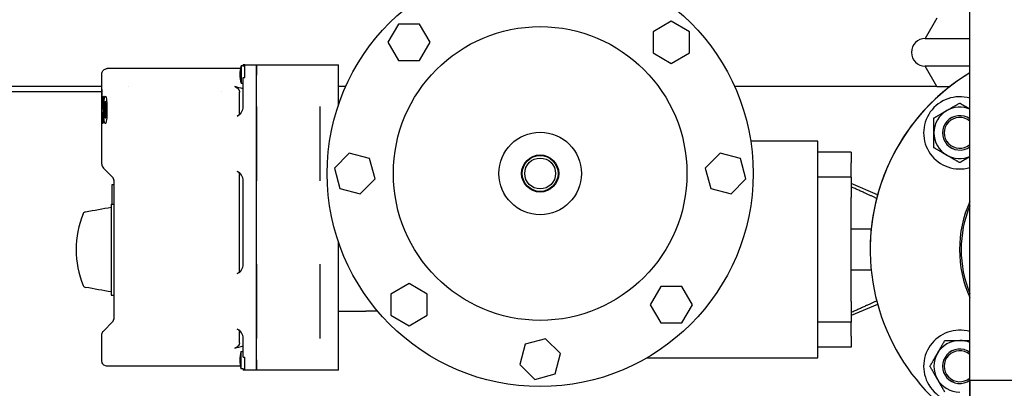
# Model space of a CAD drawing. Header units: inches. Extents: x 5 to 1128, y -85 to 748.
# Tile 310 of 656: x 346 to 364, y 591 to 598. Entities that reach past the tile are written whole.
import ezdxf

# ---------------------------------------------------------------- set-up
doc = ezdxf.new("R2010")
doc.units = ezdxf.units.IN
doc.header["$LTSCALE"] = 32
doc.header["$MEASUREMENT"] = 0
doc.layers.add('Dimension (ANSI)', color=7, linetype='Continuous', lineweight=25)
doc.layers.add('Visible (ANSI)', color=7, linetype='Continuous', lineweight=30)
doc.styles.add('Note Text (ANSI)', font='tahoma.ttf')
doc.dimstyles.new('SB Fraction-16 (ANSI)', dxfattribs={"dimscale": 32, "dimtxt": 0.125, "dimasz": 0.098425, "dimexe": 0.125, "dimexo": 0.0625, "dimgap": 0.031496, "dimtad": 0, "dimtih": 1, "dimtoh": 1, "dimdec": 4, "dimrnd": 1e-08, "dimzin": 0, "dimdsep": 46, "dimlunit": 5, "dimtxsty": 'Note Text (ANSI)', "dimcen": 0.09, "dimdle": 0.393701, "dimclrd": 256, "dimclre": 256, "dimclrt": 256, "dimadec": 0, "dimazin": 3, "dimtfac": 0.96, "dimtofl": 0, "dimtmove": 0, "dimatfit": 3, "dimfxl": 1, "dimfrac": 2, "dimtolj": 1, "dimtzin": 12, "dimlwd": -1, "dimlwe": -1, "dimarcsym": 0})

# ---------------------------------------------------------------- blocks, each defined once
blk = doc.blocks.new('*D19')
at = {"layer": 'Defpoints', "color": 0, "transparency": 16777216}
for p in [(455.781, 700.44), (292.001, 552.44), (455.781, 552.44)]:
    blk.add_point(p, dxfattribs=at)
at = {"layer": 'Dimension (ANSI)', "transparency": 16777216}
for p, q in [((453.781, 700.44), (288.001, 700.44)), ((292.001, 697.29), (292.001, 636.039)), ((292.001, 555.589), (292.001, 629.841)), ((453.781, 552.44), (288.001, 552.44))]:
    blk.add_line(p, q, dxfattribs=at)
for points in [[(291.476, 697.29), (292.526, 697.29), (292.001, 700.44)], [(291.476, 555.589), (292.526, 555.589), (292.001, 552.44)]]:
    blk.add_solid(points, dxfattribs=at)
at = {"layer": 'Dimension (ANSI)', "transparency": 16777216, "insert": (287.899, 635.031), "char_height": 4, "attachment_point": 1, "style": 'Note Text (ANSI)'}
blk.add_mtext('\\A1;148', dxfattribs=at)

msp = doc.modelspace()

# ---------------------------------------------------------------- linework, layer by layer
at = {"layer": 'Visible (ANSI)'}
for p, q in [((363.46813, 590.93978), (363.46813, 612.31478)), ((353.07663, 597.78978), (352.88495, 597.45778)), ((353.45999, 597.78978), (353.07663, 597.78978)), ((353.65167, 597.45778), (353.45999, 597.78978)), ((358.03831, 597.84114), (357.70631, 597.64946)), ((358.37031, 597.64946), (358.03831, 597.84114)), ((362.86925, 597.89478), (362.65563, 597.52478)), ((357.70631, 597.64946), (357.70631, 597.2661)), ((358.37031, 597.2661), (358.37031, 597.64946)), ((352.88495, 597.45778), (353.07663, 597.12578)), ((353.45999, 597.12578), (353.65167, 597.45778)), ((362.65563, 597.52478), (363.46813, 597.52478)), ((357.70631, 597.2661), (358.03831, 597.07442)), ((358.03831, 597.07442), (358.37031, 597.2661)), ((353.07663, 597.12578), (353.45999, 597.12578)), ((350.20049, 596.97983), (347.78062, 596.97983)), ((350.21361, 597.02699), (350.21361, 596.71267)), ((350.24732, 597.02699), (350.21361, 597.02699)), ((350.24732, 597.02699), (350.24732, 597.02983)), ((350.24732, 597.02983), (350.28361, 597.02983)), ((350.28361, 597.04983), (350.25361, 597.04983)), ((350.25361, 597.02983), (350.25361, 597.04983)), ((350.28361, 597.04983), (350.49361, 597.04983)), ((350.28361, 596.86233), (350.28361, 597.04983)), ((350.49361, 596.86233), (350.49361, 597.04983)), ((350.49361, 597.04983), (351.98361, 597.04983)), ((350.49361, 597.04983), (350.49361, 596.86233)), ((351.98361, 596.86233), (351.98361, 597.04983)), ((363.46813, 597.02478), (362.65563, 597.02478)), ((362.86925, 596.65478), (362.65563, 597.02478)), ((347.68062, 596.4634), (347.68062, 596.87982)), ((350.21361, 596.71267), (350.24732, 596.71267)), ((350.24732, 596.70983), (350.24732, 596.71267)), ((350.24732, 596.70983), (350.25361, 596.70983)), ((350.25361, 596.81733), (350.28361, 596.81733)), ((350.25361, 596.60983), (350.25361, 596.81733)), ((350.28361, 596.81733), (350.28361, 596.86233)), ((350.49361, 596.28844), (350.49361, 596.86233)), ((350.49361, 596.28844), (350.49361, 596.86233)), ((351.98361, 596.31266), (351.98361, 596.86233)), ((344.40563, 596.56478), (347.68062, 596.56478)), ((347.68062, 596.65478), (344.69201, 596.65478)), ((347.68062, 596.4634), (347.68062, 596.59789)), ((347.68186, 596.59789), (347.68062, 596.59789)), ((347.68186, 596.59789), (347.68186, 596.4634)), ((348.16911, 596.65478), (348.16911, 596.65478)), ((349.85619, 596.56478), (349.85621, 596.56478)), ((350.18361, 596.1749), (350.18361, 596.55244)), ((350.25361, 596.28844), (350.25361, 596.60983)), ((352.11759, 596.65478), (351.98361, 596.65478)), ((362.86925, 596.65478), (359.18902, 596.65478)), ((362.86925, 596.65478), (363.10971, 596.65478)), ((347.68062, 596.4634), (347.68062, 596.4634)), ((347.68186, 596.4634), (347.68062, 596.4634)), ((347.68062, 596.13928), (347.68062, 596.36055)), ((347.68062, 596.36055), (347.68062, 596.36055)), ((347.68186, 596.36055), (347.68062, 596.36055)), ((347.68062, 595.24125), (347.68062, 596.36055)), ((347.68078, 596.36055), (347.68078, 596.4634)), ((347.68512, 596.4634), (347.68186, 596.4634)), ((347.68186, 596.36055), (347.68512, 596.36055)), ((347.68186, 596.36055), (347.68186, 596.19256)), ((347.68512, 596.4634), (347.68512, 596.36055)), ((347.71005, 596.37637), (347.69844, 596.37637)), ((347.71005, 596.44622), (347.71005, 596.3289)), ((347.76952, 596.37637), (347.74295, 596.37637)), ((347.69407, 596.32062), (347.68694, 596.32062)), ((347.71158, 596.1797), (347.69206, 596.1797)), ((347.7091, 596.3289), (347.71005, 596.3289)), ((347.73276, 596.22977), (347.71781, 596.22977)), ((347.77175, 596.3446), (347.75084, 596.3446)), ((347.77462, 596.2289), (347.75406, 596.2289)), ((350.49361, 596.10446), (350.49361, 596.28844)), ((350.49361, 596.28844), (350.49361, 596.10446)), ((351.65361, 594.93922), (351.65361, 596.28844)), ((347.68512, 596.08365), (347.68325, 596.08365)), ((347.68512, 596.09947), (347.68475, 596.09947)), ((347.68512, 596.09947), (347.68512, 595.9944)), ((347.68694, 596.01764), (347.68694, 596.13903)), ((347.68742, 596.13903), (347.68694, 596.13903)), ((347.7061, 596.01764), (347.68694, 596.01764)), ((347.71088, 596.08365), (347.69564, 596.08365)), ((347.71178, 596.12086), (347.70062, 596.12086)), ((347.76951, 596.08365), (347.74309, 596.08365)), ((347.7717, 596.11418), (347.75075, 596.11418)), ((350.49361, 595.1232), (350.49361, 596.10446)), ((350.49361, 596.10446), (350.49361, 595.1232)), ((360.70091, 595.65828), (359.4823, 595.65828)), ((360.70091, 591.72128), (360.70091, 595.65828)), ((361.31114, 595.46143), (360.70091, 595.46143)), ((361.31114, 595.46143), (361.31114, 595.26458)), ((352.18119, 595.44308), (351.91011, 595.172)), ((352.55149, 595.34386), (352.18119, 595.44308)), ((352.65071, 594.97356), (352.55149, 595.34386)), ((358.92699, 595.44308), (358.65591, 595.172)), ((359.29728, 595.34386), (358.92699, 595.44308)), ((359.39651, 594.97356), (359.29728, 595.34386)), ((347.70991, 595.17054), (347.87432, 595.00613)), ((350.49361, 594.93922), (350.49361, 595.1232)), ((350.49361, 595.1232), (350.49361, 594.93922)), ((351.91011, 595.172), (352.00933, 594.8017)), ((358.65591, 595.172), (358.75513, 594.8017)), ((361.31114, 595.20553), (361.31114, 595.26458)), ((361.31114, 595.00868), (361.31114, 595.20553)), ((347.90361, 592.42324), (347.90361, 594.95642)), ((350.18361, 593.3099), (350.18361, 595.05276)), ((350.25361, 593.42344), (350.25361, 594.93922)), ((350.49361, 593.42344), (350.49361, 594.93922)), ((350.49361, 593.42344), (350.49361, 594.93922)), ((352.37963, 594.70248), (352.65071, 594.97356)), ((359.12543, 594.70248), (359.39651, 594.97356)), ((361.31114, 595.00868), (360.70091, 595.00868)), ((361.31114, 595.00868), (361.31114, 594.63466)), ((347.90361, 594.86483), (347.86361, 594.86483)), ((347.86361, 594.86483), (347.86361, 594.51733)), ((352.00933, 594.8017), (352.37963, 594.70248)), ((358.75513, 594.8017), (359.12543, 594.70248)), ((361.79016, 594.68521), (361.31114, 594.8886)), ((361.31114, 592.7449), (361.31114, 594.63466)), ((347.85361, 594.51733), (347.85361, 592.86233)), ((347.85361, 594.51733), (347.90361, 594.51733)), ((351.98361, 591.68733), (351.98361, 593.8329)), ((350.49361, 593.23946), (350.49361, 593.42344)), ((350.49361, 593.42344), (350.49361, 593.23946)), ((351.65361, 592.07422), (351.65361, 593.42344)), ((350.49361, 592.2582), (350.49361, 593.23946)), ((350.49361, 593.23946), (350.49361, 592.2582)), ((353.26831, 593.07114), (352.93631, 592.87946)), ((353.60031, 592.87946), (353.26831, 593.07114)), ((357.84663, 593.01978), (357.65495, 592.68778)), ((358.22999, 593.01978), (357.84663, 593.01978)), ((358.42167, 592.68778), (358.22999, 593.01978)), ((347.85361, 592.86233), (347.90361, 592.86233)), ((352.93631, 592.87946), (352.93631, 592.4961)), ((353.60031, 592.4961), (353.60031, 592.87946)), ((357.65495, 592.68778), (357.84663, 592.35578)), ((358.22999, 592.35578), (358.42167, 592.68778)), ((361.31114, 592.7449), (361.31114, 592.37088)), ((361.79004, 592.6943), (361.31114, 592.49096)), ((351.98361, 592.56778), (352.48361, 592.56778)), ((352.69882, 592.56778), (352.48361, 592.56778)), ((352.93631, 592.4961), (353.26831, 592.30442)), ((353.26831, 592.30442), (353.60031, 592.4961)), ((347.87432, 592.37353), (347.70991, 592.20912)), ((350.49361, 592.07422), (350.49361, 592.2582)), ((350.49361, 592.2582), (350.49361, 592.07422)), ((357.84663, 592.35578), (358.22999, 592.35578)), ((361.31114, 592.37088), (360.70091, 592.37088)), ((361.31114, 592.17403), (361.31114, 592.37088)), ((347.68062, 591.66984), (347.68062, 592.13841)), ((347.70991, 592.20912), (347.70991, 592.20912)), ((350.18361, 591.99722), (350.18361, 592.18776)), ((350.25361, 591.93983), (350.25361, 592.07422)), ((350.49361, 591.68733), (350.49361, 592.07422)), ((350.49361, 591.68733), (350.49361, 592.07422)), ((355.75253, 592.07018), (355.38223, 591.97096)), ((356.02361, 591.7991), (355.75253, 592.07018)), ((361.31114, 592.11498), (361.31114, 592.17403)), ((361.31114, 592.11498), (361.31114, 591.91813)), ((350.25361, 591.73233), (350.25361, 591.93983)), ((355.38223, 591.97096), (355.28301, 591.60066)), ((361.31114, 591.91813), (360.70091, 591.91813)), ((350.21361, 591.52267), (350.21361, 591.83699)), ((350.21361, 591.83699), (350.24732, 591.83699)), ((350.24732, 591.83983), (350.24732, 591.83699)), ((350.24732, 591.83983), (350.25361, 591.83983)), ((350.25361, 591.73233), (350.28361, 591.73233)), ((350.28361, 591.68733), (350.28361, 591.73233)), ((355.92439, 591.4288), (356.02361, 591.7991)), ((357.59533, 591.72128), (360.70091, 591.72128)), ((350.20049, 591.56983), (347.78063, 591.56983)), ((350.24732, 591.52267), (350.21361, 591.52267)), ((350.24732, 591.52267), (350.24732, 591.51983)), ((350.24732, 591.51983), (350.28361, 591.51983)), ((350.25361, 591.51983), (350.25361, 591.49983)), ((350.28361, 591.49983), (350.28361, 591.68733)), ((350.49361, 591.49983), (350.49361, 591.68733)), ((350.49361, 591.68733), (350.49361, 591.49983)), ((351.98361, 591.49983), (351.98361, 591.68733)), ((355.28301, 591.60066), (355.55409, 591.32958)), ((350.28361, 591.49983), (350.25361, 591.49983)), ((350.49361, 591.49983), (350.28361, 591.49983)), ((351.98361, 591.49983), (350.49361, 591.49983)), ((355.55409, 591.32958), (355.92439, 591.4288)), ((363.46813, 591.31478), (363.46813, 590.93978)), ((363.46813, 591.31478), (376.96813, 591.31478))]:
    msp.add_line(p, q, dxfattribs=at)
for radius in [3.8735, 2.67, 0.75, 0.33751, 0.32532, 0.281]:
    msp.add_circle((355.65331, 595.07278), radius, dxfattribs=at)
for centre, radius, start, end in [((362.65563, 597.27478), 0.25, 90, 270), ((350.68732, 596.86983), 0.4991, 161.645707, 198.354293), ((365.40563, 593.68978), 3.75, 121.108923, 180.00382), ((365.40563, 593.68928), 3.75, 121.108923, 312.844664), ((347.57611, 587.10698), 9.87285, 74.26441, 75.207002), ((363.28431, 595.8111), 0.65625, 73.733398, 286.266602), ((350.06611, 596.28844), 0.1875, 294.050585, 0), ((363.28431, 595.8111), 0.46875, 120, 180), ((363.28431, 595.8111), 0.46875, 66.911651, 120), ((363.28431, 595.8111), 0.31271, 53.996291, 306.003709), ((363.28431, 595.8111), 0.3125, 53.968843, 306.031157), ((363.28431, 595.8111), 0.2812, 49.178876, 310.821124), ((363.28431, 595.8111), 0.46875, 180, 240), ((363.28431, 595.8111), 0.46875, 240, 293.088349), ((347.78062, 595.24125), 0.1, 180, 225), ((350.06611, 594.93922), 0.1875, 0, 65.949415), ((347.80361, 594.93542), 0.1, 0, 45), ((365.40563, 593.68928), 2.125, 155.750371, 204.249629), ((365.40563, 593.68928), 2.09553, 157.606062, 202.393938), ((348.91968, 593.68983), 1.70814, 157.584261, 202.415739), ((350.06611, 593.42344), 0.1875, 294.050585, 0), ((347.80361, 592.44424), 0.1, 315, 0), ((350.06611, 592.07422), 0.1875, 0, 65.949415), ((363.28431, 591.56846), 0.65625, 73.733398, 286.666959), ((347.57611, 601.44268), 9.87285, 284.792998, 285.73559), ((363.28431, 591.56846), 0.46875, 90, 150), ((363.28431, 591.56846), 0.31271, 53.996291, 306.003709), ((363.28431, 591.56846), 0.3125, 53.968843, 306.031157), ((363.28431, 591.56846), 0.46875, 66.911651, 90), ((350.68732, 591.67983), 0.4991, 161.645707, 198.354293), ((363.28431, 591.56846), 0.46875, 150, 210), ((363.28431, 591.56846), 0.2812, 49.178876, 310.821124), ((363.28431, 591.56846), 0.46875, 210, 270)]:
    msp.add_arc(centre, radius, start, end, dxfattribs=at)
msp.add_ellipse((347.39607, 593.06193), major_axis=(0.00409, 0.06063), ratio=0.98893802, start_param=2.03376773, end_param=3.03376851, dxfattribs=at)
for points, knots in [([(347.68062, 596.87983), (347.68062, 596.89062), (347.68242, 596.90156), (347.68933, 596.92206), (347.69455, 596.93188), (347.7077, 596.94911), (347.71579, 596.95674), (347.73377, 596.96884), (347.74388, 596.97347), (347.76287, 596.97864), (347.77178, 596.97983), (347.78062, 596.97983)], [0, 0, 0, 0, 0.082257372, 0.082257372, 0.164832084, 0.164832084, 0.247395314, 0.247395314, 0.329958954, 0.329958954, 0.39731578, 0.39731578, 0.39731578, 0.39731578]), ([(350.09692, 596.65259), (350.10829, 596.64954), (350.11959, 596.64495), (350.14031, 596.63268), (350.15009, 596.625), (350.1669, 596.60605), (350.17328, 596.59564), (350.17952, 596.57946), (350.18109, 596.57403), (350.1831, 596.56314), (350.18361, 596.55782), (350.18361, 596.55244)], [0.000001, 0.000001, 0.000001, 0.000001, 0.124686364, 0.124686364, 0.242532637, 0.242532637, 0.357643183, 0.357643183, 0.411443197, 0.411443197, 0.460811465, 0.460811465, 0.460811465, 0.460811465]), ([(347.68694, 596.32062), (347.68695, 596.33051), (347.68696, 596.33887), (347.68711, 596.35773), (347.68722, 596.36748), (347.68777, 596.39744), (347.6883, 596.41209), (347.68927, 596.43278), (347.68989, 596.44424), (347.69328, 596.47618), (347.6957, 596.47857), (347.69818, 596.47922)], [-0.911558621, -0.911558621, -0.911558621, -0.911558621, -0.768331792, -0.768331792, -0.67073928, -0.67073928, -0.489829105, -0.489829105, -0.319068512, -0.319068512, 0, 0, 0, 0]), ([(347.69844, 596.37637), (347.69709, 596.37586), (347.69604, 596.37342), (347.69481, 596.36493), (347.69449, 596.36168), (347.69411, 596.35508), (347.694, 596.35234), (347.69385, 596.34636), (347.69383, 596.34342), (347.69382, 596.33954)], [-0.17954528, -0.17954528, -0.17954528, -0.17954528, -0.094081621, -0.094081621, -0.054562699, -0.054562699, -0.029715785, -0.029715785, 0, 0, 0, 0]), ([(347.69818, 596.47922), (347.69923, 596.479), (347.70085, 596.47872), (347.70428, 596.46988), (347.70544, 596.46621), (347.70773, 596.45771), (347.70889, 596.45256), (347.71005, 596.44622)], [-0.533569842, -0.533569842, -0.533569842, -0.533569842, -0.250379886, -0.250379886, -0.125184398, -0.125184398, 0, 0, 0, 0]), ([(347.7091, 596.3289), (347.70862, 596.33282), (347.70794, 596.33882), (347.70559, 596.3542), (347.70475, 596.35855), (347.70194, 596.37236), (347.70018, 596.37565), (347.69844, 596.37637)], [-0.30720809, -0.30720809, -0.30720809, -0.30720809, -0.263431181, -0.263431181, -0.222765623, -0.222765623, 0, 0, 0, 0]), ([(347.71781, 596.22977), (347.71785, 596.25939), (347.71793, 596.29467), (347.72027, 596.36351), (347.72158, 596.38722), (347.72535, 596.43051), (347.72767, 596.44583), (347.73127, 596.46197), (347.73317, 596.46901), (347.73893, 596.47864), (347.74104, 596.47895), (347.74295, 596.47922)], [-1.14591949, -1.14591949, -1.14591949, -1.14591949, -0.76549211, -0.76549211, -0.53474016, -0.53474016, -0.27466255, -0.27466255, -0.13054926, -0.13054926, 0, 0, 0, 0]), ([(347.74295, 596.37637), (347.74102, 596.37601), (347.73975, 596.37331), (347.73843, 596.36862), (347.73783, 596.36575), (347.73654, 596.35597), (347.73613, 596.35155), (347.73569, 596.34671)], [-0.188692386, -0.188692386, -0.188692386, -0.188692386, -0.104049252, -0.104049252, -0.049014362, -0.049014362, 0, 0, 0, 0]), ([(347.74295, 596.47922), (347.7477, 596.47856), (347.75264, 596.47347), (347.76165, 596.44174), (347.76446, 596.42246), (347.76942, 596.38278), (347.77117, 596.35623), (347.77447, 596.2923), (347.77457, 596.25273), (347.77463, 596.22977)], [-0.332396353, -0.332396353, -0.332396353, -0.332396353, -0.288794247, -0.288794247, -0.250975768, -0.250975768, -0.175018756, -0.175018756, 0, 0, 0, 0]), ([(347.75084, 596.3446), (347.75038, 596.34967), (347.74989, 596.35503), (347.74876, 596.36246), (347.74806, 596.36665), (347.74547, 596.37507), (347.74416, 596.37604), (347.74295, 596.37637)], [-0.282852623, -0.282852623, -0.282852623, -0.282852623, -0.14531996, -0.14531996, -0.082385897, -0.082385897, 0, 0, 0, 0]), ([(347.68186, 596.19256), (347.68186, 596.17676), (347.68186, 596.16094), (347.68188, 596.13225), (347.68192, 596.12624), (347.68198, 596.11579)], [-0.187438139, -0.187438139, -0.187438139, -0.187438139, -0.084439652, -0.084439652, 0, 0, 0, 0]), ([(347.69206, 596.1797), (347.69139, 596.18366), (347.69064, 596.18838), (347.68933, 596.2045), (347.68861, 596.21509), (347.68777, 596.24043), (347.68746, 596.25214), (347.68696, 596.2904), (347.68695, 596.30665), (347.68694, 596.32062)], [-0.647415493, -0.647415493, -0.647415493, -0.647415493, -0.366793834, -0.366793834, -0.196121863, -0.196121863, -0.106521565, -0.106521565, 0, 0, 0, 0]), ([(347.69707, 596.16079), (347.69651, 596.16303), (347.69584, 596.16539), (347.69405, 596.17066), (347.69302, 596.17465), (347.69206, 596.1797)], [-0.256661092, -0.256661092, -0.256661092, -0.256661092, -0.157145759, -0.157145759, 0, 0, 0, 0]), ([(347.69382, 596.33954), (347.69383, 596.33547), (347.69384, 596.33148), (347.69398, 596.32266), (347.69409, 596.31964), (347.69432, 596.31439), (347.69447, 596.31245), (347.69477, 596.30954), (347.69504, 596.30691), (347.69603, 596.30123), (347.69659, 596.29891), (347.69725, 596.29627)], [-0.470911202, -0.470911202, -0.470911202, -0.470911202, -0.397830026, -0.397830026, -0.316727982, -0.316727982, -0.187658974, -0.187658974, -0.089207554, -0.089207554, 0, 0, 0, 0]), ([(347.69725, 596.29627), (347.6977, 596.29472), (347.69816, 596.29318), (347.69863, 596.2917), (347.69912, 596.29012), (347.69964, 596.28861), (347.70016, 596.28712), (347.7002, 596.287), (347.70024, 596.28688), (347.70029, 596.28676), (347.70079, 596.28532), (347.7013, 596.28387), (347.70182, 596.28218), (347.70239, 596.28032), (347.70297, 596.27816), (347.70356, 596.276)], [-0.260923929, -0.260923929, -0.260923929, -0.260923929, -0.200356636, -0.200356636, -0.200356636, -0.135759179, -0.135759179, -0.135759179, -0.130445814, -0.130445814, -0.130445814, -0.068211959, -0.068211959, -0.068211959, 0, 0, 0, 0]), ([(347.70356, 596.276), (347.70439, 596.27245), (347.70547, 596.26772), (347.70717, 596.25592), (347.70831, 596.24729), (347.71034, 596.21894), (347.71085, 596.20636), (347.71184, 596.17485), (347.71188, 596.1548), (347.71191, 596.14361)], [-0.272769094, -0.272769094, -0.272769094, -0.272769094, -0.177183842, -0.177183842, -0.127550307, -0.127550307, -0.085307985, -0.085307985, 0, 0, 0, 0]), ([(347.74295, 595.9808), (347.74063, 595.98114), (347.73801, 595.9821), (347.73157, 595.99485), (347.72949, 596.00542), (347.72542, 596.02826), (347.72363, 596.0472), (347.72049, 596.09039), (347.71951, 596.11638), (347.7179, 596.17551), (347.71784, 596.20461), (347.71781, 596.22977)], [-0.446340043, -0.446340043, -0.446340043, -0.446340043, -0.416208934, -0.416208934, -0.378788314, -0.378788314, -0.30123491, -0.30123491, -0.191674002, -0.191674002, 0, 0, 0, 0]), ([(347.73569, 596.34671), (347.73493, 596.33652), (347.73441, 596.32885), (347.73282, 596.2787), (347.73279, 596.25054), (347.73276, 596.2289)], [-0.286514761, -0.286514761, -0.286514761, -0.286514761, -0.164918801, -0.164918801, 0, 0, 0, 0]), ([(347.73276, 596.2289), (347.73277, 596.2102), (347.73279, 596.18795), (347.73392, 596.14241), (347.73433, 596.13442), (347.73493, 596.12326), (347.73516, 596.12003), (347.7355, 596.11542)], [-0.19828125, -0.19828125, -0.19828125, -0.19828125, -0.102308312, -0.102308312, -0.042545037, -0.042545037, 0, 0, 0, 0]), ([(347.77463, 596.22977), (347.77459, 596.21554), (347.77457, 596.20458), (347.77415, 596.17788), (347.77382, 596.1646), (347.77288, 596.13634), (347.77182, 596.11055), (347.76704, 596.05475), (347.76429, 596.03643), (347.75926, 596.00852), (347.75622, 595.99857), (347.75267, 595.99031), (347.75178, 595.98858), (347.74734, 595.98128), (347.74464, 595.98105), (347.74295, 595.9808)], [-0.44922694, -0.44922694, -0.44922694, -0.44922694, -0.396467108, -0.396467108, -0.349596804, -0.349596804, -0.291231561, -0.291231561, -0.230861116, -0.230861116, -0.144328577, -0.144328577, -0.115272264, -0.115272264, 0, 0, 0, 0]), ([(347.75075, 596.11418), (347.75138, 596.12155), (347.75256, 596.13559), (347.75404, 596.18544), (347.75405, 596.20896), (347.75406, 596.2289)], [-0.31461119, -0.31461119, -0.31461119, -0.31461119, -0.151906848, -0.151906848, 0, 0, 0, 0]), ([(347.75406, 596.2289), (347.75403, 596.24573), (347.75399, 596.26404), (347.75338, 596.29434), (347.75305, 596.30538), (347.752, 596.33044), (347.75136, 596.33822), (347.75084, 596.3446)], [-0.174041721, -0.174041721, -0.174041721, -0.174041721, -0.099260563, -0.099260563, -0.058975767, -0.058975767, 0, 0, 0, 0]), ([(350.18361, 596.1749), (350.18361, 596.17206), (350.18337, 596.16923), (350.18244, 596.16348), (350.18172, 596.16059), (350.17872, 596.15151), (350.17565, 596.14588), (350.16825, 596.13566), (350.16375, 596.13112), (350.15383, 596.12317), (350.14823, 596.11981), (350.14252, 596.11722)], [0, 0, 0, 0, 0.021693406, 0.021693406, 0.045006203, 0.045006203, 0.098034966, 0.098034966, 0.156046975, 0.156046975, 0.220120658, 0.220120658, 0.220120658, 0.220120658]), ([(347.68227, 595.9808), (347.68151, 595.98159), (347.68122, 595.98645), (347.68089, 595.99976), (347.68079, 596.00818), (347.68072, 596.02107), (347.68067, 596.03183), (347.68064, 596.05803), (347.68063, 596.07016), (347.68063, 596.1076), (347.68062, 596.12375), (347.68062, 596.13928)], [-5.67826612, -5.67826612, -5.67826612, -5.67826612, -2.60660779, -2.60660779, -0.58388554, -0.58388554, -0.25969924, -0.25969924, -0.11831327, -0.11831327, 0, 0, 0, 0]), ([(347.68198, 596.11579), (347.68201, 596.11152), (347.68204, 596.10813), (347.68213, 596.10136), (347.68219, 596.09807), (347.68241, 596.08938), (347.68256, 596.0874), (347.68282, 596.08456), (347.68302, 596.08376), (347.68325, 596.08365)], [-0.163748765, -0.163748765, -0.163748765, -0.163748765, -0.133746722, -0.133746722, -0.113127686, -0.113127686, -0.077101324, -0.077101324, 0, 0, 0, 0]), ([(347.68512, 595.9944), (347.68478, 595.99169), (347.68423, 595.98696), (347.68291, 595.9805), (347.6825, 595.98092), (347.68227, 595.9808)], [-0.186105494, -0.186105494, -0.186105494, -0.186105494, -0.097504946, -0.097504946, 0, 0, 0, 0]), ([(347.68325, 596.08365), (347.6834, 596.08392), (347.68353, 596.08439), (347.68393, 596.0882), (347.68413, 596.09046), (347.68433, 596.09297), (347.68442, 596.09404), (347.68461, 596.0969), (347.68468, 596.09817), (347.68475, 596.09947)], [-0.0853903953, -0.0853903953, -0.0853903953, -0.0853903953, -0.0564664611, -0.0564664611, -0.0353531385, -0.0353531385, -0.0207341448, -0.0207341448, 0, 0, 0, 0]), ([(347.6957, 595.9808), (347.69445, 595.98113), (347.69261, 595.9808), (347.68842, 596.00023), (347.68726, 596.01378), (347.68694, 596.01764)], [-0.150152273, -0.150152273, -0.150152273, -0.150152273, -0.075098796, -0.075098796, 0, 0, 0, 0]), ([(347.68742, 596.13903), (347.68768, 596.13459), (347.68795, 596.12999), (347.68846, 596.12203), (347.68892, 596.1151), (347.69008, 596.10491)], [-0.415487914, -0.415487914, -0.415487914, -0.415487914, -0.217056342, -0.217056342, 0, 0, 0, 0]), ([(347.69008, 596.10491), (347.69123, 596.09557), (347.69202, 596.09143), (347.69395, 596.08391), (347.69495, 596.08378), (347.69564, 596.08365)], [-0.151429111, -0.151429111, -0.151429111, -0.151429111, -0.095607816, -0.095607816, 0, 0, 0, 0]), ([(347.69564, 596.08365), (347.69641, 596.0839), (347.69721, 596.08422), (347.69844, 596.08802), (347.69892, 596.08996), (347.69956, 596.09474), (347.69982, 596.09704), (347.70027, 596.10359), (347.7004, 596.10674), (347.70059, 596.11312), (347.70061, 596.11651), (347.70062, 596.12086)], [-0.210001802, -0.210001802, -0.210001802, -0.210001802, -0.119919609, -0.119919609, -0.075281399, -0.075281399, -0.053730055, -0.053730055, -0.033245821, -0.033245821, 0, 0, 0, 0]), ([(347.71191, 596.14361), (347.71188, 596.13365), (347.71187, 596.12543), (347.71156, 596.10673), (347.71135, 596.09707), (347.71071, 596.0787), (347.71, 596.06071), (347.707, 596.02303), (347.70529, 596.01032), (347.7031, 595.99783), (347.70161, 595.99007), (347.6981, 595.98189), (347.69682, 595.98112), (347.6957, 595.9808)], [-2.87746905, -2.87746905, -2.87746905, -2.87746905, -1.97091192, -1.97091192, -1.33372973, -1.33372973, -0.85299275, -0.85299275, -0.36743448, -0.36743448, -0.15494172, -0.15494172, 0, 0, 0, 0]), ([(347.70062, 596.12086), (347.70061, 596.12526), (347.7006, 596.12929), (347.70042, 596.13612), (347.70033, 596.13889), (347.70001, 596.14459), (347.69979, 596.1466), (347.69943, 596.14948), (347.69906, 596.15204), (347.69805, 596.15717), (347.69755, 596.15899), (347.69707, 596.16079)], [-0.326451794, -0.326451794, -0.326451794, -0.326451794, -0.228618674, -0.228618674, -0.185566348, -0.185566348, -0.13222798, -0.13222798, -0.065368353, -0.065368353, 0, 0, 0, 0]), ([(347.7355, 596.11542), (347.73608, 596.10858), (347.73667, 596.10184), (347.73842, 596.09208), (347.7392, 596.08858), (347.74149, 596.0839), (347.74246, 596.08381), (347.74309, 596.08365)], [-0.173735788, -0.173735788, -0.173735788, -0.173735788, -0.085959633, -0.085959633, -0.042818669, -0.042818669, 0, 0, 0, 0]), ([(347.74309, 596.08365), (347.74419, 596.08416), (347.74532, 596.08454), (347.74795, 596.09248), (347.74868, 596.09689), (347.74978, 596.10388), (347.75029, 596.10931), (347.75075, 596.11418)], [-0.084355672, -0.084355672, -0.084355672, -0.084355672, -0.0645083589, -0.0645083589, -0.0476244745, -0.0476244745, 0, 0, 0, 0]), ([(350.14252, 595.11044), (350.14823, 595.10785), (350.15383, 595.1045), (350.16375, 595.09655), (350.16825, 595.092), (350.17565, 595.08179), (350.17872, 595.07615), (350.18172, 595.06707), (350.18244, 595.06419), (350.18337, 595.05843), (350.18361, 595.0556), (350.18361, 595.05276)], [0.000001, 0.000001, 0.000001, 0.000001, 0.064600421, 0.064600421, 0.12308943, 0.12308943, 0.176565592, 0.176565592, 0.200074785, 0.200074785, 0.221950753, 0.221950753, 0.221950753, 0.221950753]), ([(347.3406, 594.34119), (347.34344, 594.34808), (347.34839, 594.35553), (347.35887, 594.36608), (347.36625, 594.37106), (347.37686, 594.37548), (347.38119, 594.37671), (347.38555, 594.37757)], [0.738981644, 0.738981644, 0.738981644, 0.738981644, 0.795778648, 0.795778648, 0.852305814, 0.852305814, 0.883364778, 0.883364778, 0.883364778, 0.883364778]), ([(350.18361, 593.3099), (350.18361, 593.30706), (350.18337, 593.30423), (350.18244, 593.29848), (350.18172, 593.29559), (350.17872, 593.28651), (350.17565, 593.28088), (350.16825, 593.27066), (350.16375, 593.26612), (350.15383, 593.25817), (350.14823, 593.25481), (350.14252, 593.25222)], [0, 0, 0, 0, 0.021693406, 0.021693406, 0.045006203, 0.045006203, 0.098034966, 0.098034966, 0.156046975, 0.156046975, 0.220120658, 0.220120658, 0.220120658, 0.220120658]), ([(350.14252, 592.24544), (350.14823, 592.24285), (350.15383, 592.2395), (350.16375, 592.23155), (350.16825, 592.227), (350.17565, 592.21679), (350.17872, 592.21115), (350.18172, 592.20207), (350.18244, 592.19919), (350.18337, 592.19343), (350.18361, 592.1906), (350.18361, 592.18776)], [0.000001, 0.000001, 0.000001, 0.000001, 0.064600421, 0.064600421, 0.12308943, 0.12308943, 0.176565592, 0.176565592, 0.200074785, 0.200074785, 0.221950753, 0.221950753, 0.221950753, 0.221950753]), ([(347.68062, 592.13841), (347.68062, 592.14921), (347.68242, 592.16015), (347.68934, 592.18065), (347.69456, 592.19047), (347.70248, 592.20085), (347.70388, 592.20257), (347.70608, 592.20507), (347.70683, 592.2059), (347.70797, 592.20712), (347.70835, 592.20753), (347.70893, 592.20813), (347.70913, 592.20833), (347.70942, 592.20862), (347.70952, 592.20872), (347.70967, 592.20887), (347.70971, 592.20892), (347.70979, 592.209), (347.70981, 592.20902), (347.70985, 592.20906), (347.70986, 592.20907), (347.70988, 592.20909), (347.70989, 592.20909), (347.7099, 592.2091), (347.7099, 592.20911), (347.70991, 592.20911), (347.70991, 592.20912), (347.70991, 592.20912)], [0.000007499, 0.000007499, 0.000007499, 0.000007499, 0.082293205, 0.082293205, 0.164866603, 0.164866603, 0.18177151, 0.18177151, 0.190258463, 0.190258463, 0.194506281, 0.194506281, 0.196630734, 0.196630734, 0.197693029, 0.197693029, 0.198224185, 0.198224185, 0.198489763, 0.198489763, 0.198622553, 0.198622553, 0.198688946, 0.198688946, 0.198722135, 0.198722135, 0.198753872, 0.198753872, 0.198753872, 0.198753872]), ([(350.18361, 591.99722), (350.18361, 591.99184), (350.1831, 591.98652), (350.18109, 591.97564), (350.17952, 591.9702), (350.17328, 591.95402), (350.1669, 591.94362), (350.1501, 591.92467), (350.14031, 591.91699), (350.11959, 591.90471), (350.10829, 591.90012), (350.09692, 591.89707)], [0, 0, 0, 0, 0.041005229, 0.041005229, 0.085690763, 0.085690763, 0.181299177, 0.181299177, 0.279212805, 0.279212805, 0.382811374, 0.382811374, 0.382811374, 0.382811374]), ([(347.78062, 591.56983), (347.76983, 591.56983), (347.75889, 591.57162), (347.7384, 591.57854), (347.72857, 591.58376), (347.71134, 591.59691), (347.70372, 591.605), (347.69162, 591.62298), (347.68699, 591.63309), (347.68182, 591.65207), (347.68062, 591.66099), (347.68062, 591.66983)], [0, 0, 0, 0, 0.082257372, 0.082257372, 0.164832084, 0.164832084, 0.247395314, 0.247395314, 0.329958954, 0.329958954, 0.397315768, 0.397315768, 0.397315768, 0.397315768])]:
    msp.add_open_spline(points, degree=3, knots=knots, dxfattribs=at)
for points, weights in [([(363.04994, 596.21705), (363.15871, 596.27985), (363.28431, 596.35237)], [1, 1.0379548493, 1]), ([(363.28431, 596.35237), (363.38247, 596.2957), (363.46813, 596.24624)], [1, 1.02941769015, 1.01323380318]), ([(362.81556, 596.08173), (362.94116, 596.15425), (363.04994, 596.21705)], [1, 1.0379548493, 1]), ([(362.81556, 595.8111), (362.81556, 595.9367), (362.81556, 596.08173)], [1, 1.0379548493, 1]), ([(362.81556, 595.54047), (362.81556, 595.6855), (362.81556, 595.8111)], [1, 1.0379548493, 1]), ([(363.04994, 595.40515), (362.94116, 595.46795), (362.81556, 595.54047)], [1, 1.0379548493, 1]), ([(363.28431, 595.26983), (363.15871, 595.34235), (363.04994, 595.40515)], [1, 1.0379548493, 1]), ([(363.46813, 595.37596), (363.38247, 595.32651), (363.28431, 595.26983)], [1.01323380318, 1.02941769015, 1]), ([(361.77289, 594.62019), (361.56529, 594.71519), (361.31114, 594.82876)], [1.02324115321, 1.01730146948, 1.00231855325]), ([(361.31114, 594.0638), (361.50679, 594.0638), (361.67433, 594.0638)], [1.00231855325, 1.01381335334, 1.01998543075]), ([(361.67428, 593.31576), (361.50676, 593.31576), (361.31114, 593.31576)], [1.01998357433, 1.01381162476, 1.00231855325]), ([(361.31114, 592.5508), (361.56522, 592.66434), (361.77277, 592.75932)], [1.00231855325, 1.01729731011, 1.02323785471]), ([(362.87836, 591.80283), (362.94116, 591.91161), (363.01368, 592.03721)], [1, 1.0379548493, 1]), ([(363.01368, 592.03721), (363.15871, 592.03721), (363.28431, 592.03721)], [1, 1.0379548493, 1]), ([(363.28431, 592.03721), (363.37294, 592.03721), (363.46813, 592.03721)], [1, 1.026485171, 1.01600725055]), ([(362.74305, 591.56846), (362.81556, 591.69406), (362.87836, 591.80283)], [1, 1.0379548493, 1]), ([(362.87836, 591.33408), (362.81556, 591.44286), (362.74305, 591.56846)], [1, 1.0379548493, 1]), ([(363.01368, 591.09971), (362.94116, 591.22531), (362.87836, 591.33408)], [1, 1.0379548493, 1])]:
    msp.add_rational_spline(points, weights, degree=2, dxfattribs=at)
for points in [[(347.38555, 594.37757), (347.54156, 594.40537), (347.69758, 594.43313), (347.85361, 594.46087)], [(347.85361, 592.91879), (347.69758, 592.94653), (347.54156, 592.97429), (347.38555, 593.00209)]]:
    msp.add_open_spline(points, degree=3, dxfattribs=at)

# ---------------------------------------------------------------- dimensions: what is measured, and where the dimension line sits
at = {"layer": 'Dimension (ANSI)'}
dim = msp.add_linear_dim(base=(292.00111, 552.43978), p1=(455.78063, 700.43978), p2=(455.78063, 552.43978), angle=90, dimstyle='SB Fraction-16 (ANSI)', override={"dimgap": 0.031496, "dimdec": 4, "dimtol": 0, "dimlim": 0, "dimtp": 0, "dimtm": 0, "dimtdec": 2, "dimatfit": 1}, dxfattribs=at)
dim.commit()
dim.dimension.update_dxf_attribs({"geometry": '*D19', "text_midpoint": (292.00111, 632.93978), "dimtype": 160})

doc.saveas('drawing.dxf')
